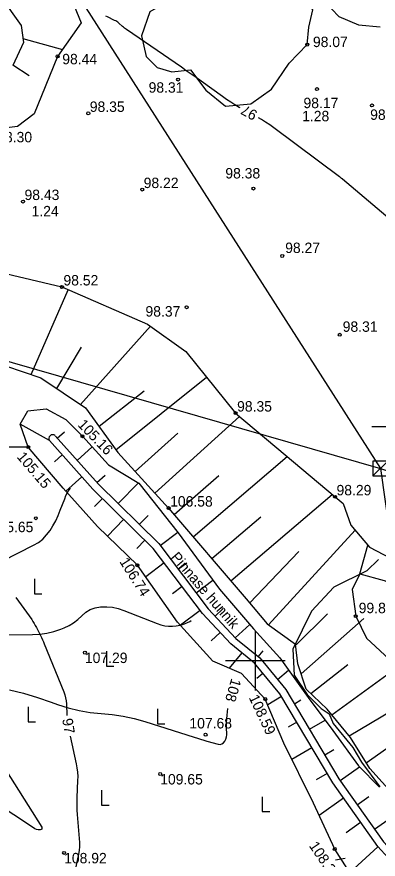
# Model space of a CAD drawing. Extents: x 639774 to 640614, y 6572726 to 6573404.
# Drawn here: x 640168 to 640216.5, y 6572973.3 to 6573086.5 of the extents above; entities that cross this region are included whole.
import ezdxf

# ---------------------------------------------------------------- set-up
doc = ezdxf.new("R2010")
doc.units = 0
for name, color, linetype in [('ABIJOONIS', 7, 'Continuous'), ('Default', 7, 'Continuous'), ('GEOLPUNKT', 7, 'Continuous'), ('HALJASTUS', 7, 'Continuous'), ('HORISONTAAL', 7, 'Continuous'), ('KORGUS', 7, 'Continuous'), ('Level 47', 7, 'Continuous'), ('RELJEEF', 7, 'Continuous'), ('VORK', 7, 'Continuous')]:
    doc.layers.add(name, color=color, linetype=linetype)

# ---------------------------------------------------------------- blocks, each defined once
blk = doc.blocks.new('surf')
at = {"layer": 'Default'}
blk.add_line((-1, -1), (1, 1), dxfattribs=at)
blk.add_lwpolyline([(1, 1), (-1, 1), (-1, -1)], dxfattribs=at)
at = {"layer": 'Level 47'}
blk.add_line((1, 1), (-1, -1), dxfattribs=at)
blk.add_lwpolyline([(-1, 1), (-1, -1), (1, -1), (1, 1)], close=True, dxfattribs=at)
blk = doc.blocks.new('RAIESM')
at = {"layer": 'Default'}
for points in [[(0, 2), (0, 0)], [(0, 0), (1, 0)]]:
    blk.add_lwpolyline(points, dxfattribs=at)
blk = doc.blocks.new('VKORIS')
at = {"layer": 'Default'}
for p, q in [((0, 4), (0, -4)), ((-4, 0), (4, 0))]:
    blk.add_line(p, q, dxfattribs=at)

msp = doc.modelspace()

# ---------------------------------------------------------------- linework, layer by layer
at = {"layer": 'ABIJOONIS'}
for points in [[(639964.25, 6573278.95), (639996.36, 6573265.21), (640133.39, 6573156.31), (640216.81, 6573025.83), (640237.66, 6572878.43), (640239.81, 6572837.22)], [(639835.98, 6573082.49), (639871.4, 6573081.5), (640015.88, 6573083.65), (640216.81, 6573025.83), (640378.34, 6572972.6), (640430.8, 6572956.88)]]:
    msp.add_lwpolyline(points, dxfattribs=at)
at = {"layer": 'Default'}
msp.add_lwpolyline([(640216.55, 6573013.59), (640214.97, 6573012.08), (640210.57, 6573009.88), (640207.55, 6573006.66), (640205.03, 6573001.53), (640205.23, 6572998.07), (640206.98, 6572995.47), (640208.86, 6572993.56), (640209.93, 6572992.87), (640210.45, 6572991.55), (640213.12, 6572988.31), (640214.26, 6572986.34), (640216.71, 6572983.02)], dxfattribs=at)
at = {"layer": 'GEOLPUNKT'}
msp.add_line((640215.67, 6573031.48), (640224.8, 6573031.48), dxfattribs=at)
at = {"layer": 'HORISONTAAL'}
for points in [[(640197.97, 6573074.31), (640197.85, 6573074.37), (640197.26, 6573074.71), (640196.69, 6573075.06), (640196.13, 6573075.43), (640195.57, 6573075.81), (640192.72, 6573077.89), (640192.06, 6573078.36), (640191.4, 6573078.83), (640190.73, 6573079.3), (640190.07, 6573079.76), (640182.69, 6573084.83), (640182.56, 6573084.93), (640182.42, 6573085.03), (640182.29, 6573085.13), (640182.16, 6573085.24), (640181.66, 6573085.69), (640181.53, 6573085.8), (640181.39, 6573085.89), (640181.25, 6573085.98), (640181.1, 6573086.06), (640180.12, 6573086.53), (640179.91, 6573086.63)], [(640221.02, 6573056.81), (640211.72, 6573064.71), (640211.69, 6573064.74), (640211.66, 6573064.77), (640211.63, 6573064.8), (640211.59, 6573064.82), (640211.42, 6573064.97), (640211.41, 6573064.98), (640211.4, 6573064.98), (640211.4, 6573064.99), (640211.39, 6573064.99), (640211.35, 6573065.01), (640211.35, 6573065.02), (640211.34, 6573065.02), (640211.33, 6573065.03), (640211.32, 6573065.03), (640202.49, 6573071.63), (640201.94, 6573072.02), (640201.38, 6573072.39), (640200.81, 6573072.75), (640200.43, 6573072.96)], [(640163.92, 6573012.35), (640170.21, 6573015.51), (640170.85, 6573015.9), (640171.45, 6573016.35), (640171.96, 6573016.89), (640172.42, 6573017.49), (640172.81, 6573018.14), (640173.18, 6573018.81), (640173.5, 6573019.5), (640173.8, 6573020.21), (640174.39, 6573021.77), (640174.56, 6573022.18), (640174.76, 6573022.58), (640174.99, 6573022.95), (640175.15, 6573023.17)], [(640167.81, 6573008.48), (640168.17, 6573007.99), (640169.95, 6573005.52), (640170.12, 6573005.27), (640170.29, 6573005.01), (640170.44, 6573004.74), (640170.58, 6573004.47), (640171.13, 6573003.38), (640171.26, 6573003.1), (640171.39, 6573002.82), (640171.52, 6573002.54), (640171.63, 6573002.26), (640174.26, 6572995.79), (640174.4, 6572995.4), (640174.5, 6572995.01), (640174.57, 6572994.6), (640174.61, 6572994.19), (640174.68, 6572992.63)], [(640158, 6573003.47), (640170.07, 6573003.51), (640171.04, 6573003.57), (640172, 6573003.69), (640172.94, 6573003.93), (640173.86, 6573004.23), (640174.31, 6573004.41), (640174.97, 6573004.72), (640175.59, 6573005.09), (640176.16, 6573005.54), (640176.7, 6573006.04), (640177.24, 6573006.5), (640177.83, 6573006.87), (640178.49, 6573007.1), (640179.19, 6573007.23), (640179.28, 6573007.24), (640180.06, 6573007.24), (640180.83, 6573007.17), (640181.59, 6573007), (640182.33, 6573006.76), (640186.8, 6573004.99), (640187.3, 6573004.82), (640187.82, 6573004.7), (640188.34, 6573004.65), (640188.88, 6573004.65), (640189.35, 6573004.68), (640189.65, 6573004.71), (640189.94, 6573004.77), (640190.22, 6573004.85), (640190.5, 6573004.96), (640190.57, 6573004.99), (640190.88, 6573005.13), (640191.18, 6573005.28), (640191.36, 6573005.38)], [(640166.97, 6572996.08), (640168.87, 6572995.62), (640170.74, 6572995.06), (640172.59, 6572994.43), (640173.44, 6572994.11), (640174.87, 6572993.65), (640176.31, 6572993.28), (640177.79, 6572993.04), (640179.28, 6572992.89), (640180.77, 6572992.75), (640182.25, 6572992.53), (640183.71, 6572992.21), (640185.16, 6572991.81), (640191.79, 6572989.72), (640192.22, 6572989.59), (640192.64, 6572989.46), (640193.07, 6572989.33), (640193.5, 6572989.2), (640194.99, 6572988.77), (640195.27, 6572988.75), (640195.51, 6572988.8), (640195.72, 6572988.95), (640195.9, 6572989.16), (640196.02, 6572989.45), (640196.11, 6572989.74), (640196.15, 6572990.05), (640196.15, 6572990.37), (640196.13, 6572990.71), (640196.12, 6572991.2), (640196.12, 6572991.69), (640196.15, 6572992.18), (640196.2, 6572992.67), (640196.32, 6572993.55)], [(640163.41, 6572990.14), (640171.3, 6572977.63), (640171.33, 6572977.49), (640171.31, 6572977.37), (640171.22, 6572977.29), (640171.08, 6572977.24), (640170.84, 6572977.27), (640170.61, 6572977.32), (640170.39, 6572977.41), (640170.18, 6572977.52), (640159.71, 6572984.45)], [(640175.12, 6572989.87), (640175.93, 6572986.14), (640176.04, 6572985.58), (640176.1, 6572985.01), (640176.13, 6572984.45), (640176.12, 6572983.88), (640176.02, 6572981.6), (640176.01, 6572981.03), (640176.01, 6572980.46), (640176.03, 6572979.89), (640176.07, 6572979.32), (640176.35, 6572976.08), (640176.38, 6572975.55), (640176.37, 6572975.03), (640176.32, 6572974.5), (640176.23, 6572973.98), (640175.8, 6572971.89)], [(640212.06, 6572973.43), (640211.54, 6572973.32), (640210.79, 6572973.17)]]:
    msp.add_lwpolyline(points, dxfattribs=at)
at = {"layer": 'KORGUS'}
for centre in [(640206.98, 6573082.8), (640173.43, 6573081.22), (640189.63, 6573078.1), (640208.28, 6573076.82), (640215.67, 6573074.62), (640177.56, 6573073.56), (640184.8, 6573063.32), (640199.74, 6573063.46), (640168.79, 6573061.71), (640203.61, 6573054.39), (640174.02, 6573050.23), (640190.77, 6573047.51), (640211.34, 6573043.8), (640197.35, 6573033.28), (640176.77, 6573030.16), (640169.49, 6573028.7), (640210.71, 6573022.02), (640188.35, 6573020.51), (640170.51, 6573019.15), (640184.15, 6573012.83), (640213.49, 6573005.98), (640177.1, 6573001.08), (640201.33, 6572994.84), (640193.32, 6572990.05), (640187.22, 6572984.76), (640174.31, 6572974.16), (640210.67, 6572974.68)]:
    msp.add_circle(centre, 0.2, dxfattribs=at)
at = {"layer": 'RELJEEF'}
for p, q in [((640168.76, 6573083.62), (640174.07, 6573082.13)), ((640169.6, 6573078.59), (640167.43, 6573080.03)), ((640169.87, 6573038.45), (640174.87, 6573049.86)), ((640176.51, 6573034.43), (640185.93, 6573044.94)), ((640176.62, 6573042.12), (640173.27, 6573036.6)), ((640181.28, 6573028.32), (640193.46, 6573038.1)), ((640185.07, 6573036.22), (640179, 6573031.48)), ((640172.34, 6573029.58), (640168.42, 6573031.78)), ((640186.51, 6573022.53), (640197.89, 6573032.83)), ((640173.39, 6573029.9), (640174.35, 6573030.76)), ((640189.61, 6573030.59), (640183.87, 6573025.41)), ((640176.06, 6573026.92), (640178.09, 6573028.73)), ((640174.04, 6573027.67), (640173, 6573026.74)), ((640191.63, 6573016.65), (640204.29, 6573027.43)), ((640176.71, 6573024.69), (640174.56, 6573022.77)), ((640178.72, 6573023.93), (640179.84, 6573024.93)), ((640181.56, 6573021.12), (640184.3, 6573023.9)), ((640195.11, 6573024.86), (640189.11, 6573019.62)), ((640179.46, 6573021.78), (640178.41, 6573020.71)), ((640196.69, 6573010.71), (640210.34, 6573022.33)), ((640184.41, 6573018.31), (640185.61, 6573019.53)), ((640182.31, 6573018.98), (640180.12, 6573016.75)), ((640200.74, 6573019.28), (640194.16, 6573013.68)), ((640187.23, 6573015.48), (640189.57, 6573017.25)), ((640201.78, 6573004.81), (640213.4, 6573017.53)), ((640185.16, 6573016.18), (640184.08, 6573015.07)), ((640214.06, 6573011.65), (640215.12, 6573015.54)), ((640205.85, 6573014.68), (640199.22, 6573007.74)), ((640187.75, 6573013.14), (640185.27, 6573011.25)), ((640189.65, 6573012.29), (640190.79, 6573013.16)), ((640192.07, 6573009.1), (640194.31, 6573010.81)), ((640190.17, 6573009.95), (640188.87, 6573008.96)), ((640194.59, 6573006), (640195.62, 6573006.96)), ((640192.59, 6573006.76), (640189.93, 6573004.75)), ((640209.68, 6573006.29), (640205.5, 6573002.11)), ((640197.31, 6573003.07), (640199.25, 6573004.87)), ((640206.17, 6572998.22), (640214.59, 6573005.68)), ((640195.27, 6573003.8), (640194.05, 6573002.67)), ((640200.4, 6573000.53), (640201.05, 6573001.33)), ((640198.17, 6573001.06), (640196.48, 6572998.98)), ((640207.45, 6572995.58), (640212.41, 6572999.48)), ((640210.27, 6572992.73), (640219.3, 6572999.29)), ((640201.03, 6572998.29), (640200.21, 6572997.61)), ((640202.99, 6572997.49), (640204.47, 6572998.72)), ((640203.53, 6572995.17), (640201.66, 6572994.06)), ((640205.26, 6572994.21), (640206.11, 6572994.72)), ((640212.59, 6572989.88), (640218.33, 6572993.3)), ((640214.9, 6572986.28), (640226.12, 6572994.19)), ((640205.56, 6572991.73), (640204.4, 6572991.04)), ((640207.29, 6572990.77), (640209.37, 6572992)), ((640207.6, 6572988.29), (640204.92, 6572986.7)), ((640209.33, 6572987.33), (640210.54, 6572988.04)), ((640211.39, 6572983.9), (640213.98, 6572985.73)), ((640209.64, 6572984.85), (640208.17, 6572983.97)), ((640211.85, 6572981.51), (640208.57, 6572979.2)), ((640213.7, 6572980.63), (640215.25, 6572981.73)), ((640216, 6572977.36), (640219.43, 6572979.78)), ((640214.15, 6572978.24), (640212.22, 6572976.88)), ((640216.46, 6572974.98), (640212.69, 6572971.52))]:
    msp.add_line(p, q, dxfattribs=at)
for points in [[(640217.31, 6573119.21), (640212.35, 6573118.63), (640208.86, 6573117.17), (640202.57, 6573117.13), (640198.62, 6573115.34), (640196.23, 6573111.13), (640197.11, 6573103.68), (640200.3, 6573098.9), (640206.77, 6573096.95), (640207.28, 6573092.52), (640208.41, 6573089.57), (640211.22, 6573086.6), (640213.88, 6573085.46), (640216.76, 6573085.2)], [(640175.36, 6573088.79), (640176.62, 6573085.72), (640173.43, 6573081.22), (640171.27, 6573075.9), (640170.29, 6573073.49), (640168.06, 6573071.78), (640165.54, 6573071.48)], [(640165.76, 6573089.31), (640168.53, 6573085.38), (640168.83, 6573083.07), (640167.42, 6573080.01)], [(640163.15, 6573052.79), (640174.02, 6573050.23), (640185.53, 6573045.22), (640190.68, 6573041.54), (640197.35, 6573033.28), (640204.03, 6573027.65), (640210.71, 6573022.02), (640211.8, 6573021.11)], [(640164.01, 6573040.44), (640171.18, 6573038), (640177.2, 6573033.96), (640181.52, 6573027.98), (640188.35, 6573020.51), (640198.75, 6573008.3), (640201.61, 6573004.93), (640205.38, 6573002.2)], [(640213.38, 6572970.43), (640210.67, 6572974.68), (640207.81, 6572980.83), (640203.84, 6572988.89), (640201.33, 6572994.84), (640198.12, 6572998.29), (640194.28, 6572999.92), (640189.55, 6573005.17), (640184.15, 6573012.83), (640178.8, 6573018.04), (640174.18, 6573023.19), (640169.49, 6573028.7), (640168.42, 6573031.78), (640169.43, 6573033.58), (640171.89, 6573033.86), (640174.52, 6573032.4), (640176.77, 6573030.16), (640180.29, 6573026.34), (640184.35, 6573023.87), (640189.62, 6573017.18), (640195.19, 6573009.61), (640199.76, 6573004.28), (640203.28, 6573000.39), (640207.11, 6572995.04), (640210.4, 6572990.62), (640213.84, 6572985.88), (640216.67, 6572982.99)], [(640169.49, 6573028.7), (640164.49, 6573028.7), (640156.57, 6573031.64)], [(640269.62, 6572904), (640263.23, 6572914.71), (640253.44, 6572931.37), (640244.15, 6572945.72), (640235.23, 6572957.85), (640230.49, 6572958.78), (640223.39, 6572967.4), (640216.44, 6572975.01), (640210.4, 6572983.57), (640203.3, 6572995.56), (640199.88, 6572999.66), (640196.72, 6573002.24), (640192.91, 6573006.34), (640186.26, 6573015.09), (640178.19, 6573023.03), (640172.34, 6573029.58)], [(640173.09, 6573030.24), (640178.91, 6573023.72), (640187.02, 6573015.76), (640193.68, 6573006.98), (640197.4, 6573002.97), (640200.59, 6573000.37), (640204.12, 6572996.14), (640211.24, 6572984.11), (640217.22, 6572975.63), (640224.15, 6572968.06), (640231.04, 6572959.69), (640235.8, 6572958.76), (640244.98, 6572946.28), (640254.29, 6572931.89), (640264.09, 6572915.22), (640270.48, 6572904.52)], [(640211.8, 6573021.11), (640212.82, 6573018.2), (640215.35, 6573015.26), (640220.13, 6573012.74), (640224.1, 6573009.09), (640228.05, 6573005.03), (640229.65, 6573002.95), (640229.42, 6573001.84), (640225.45, 6572999.46), (640223.65, 6572997.43), (640225.55, 6572995.05), (640228.74, 6572990.2), (640230.77, 6572988.12), (640232.72, 6572989.06), (640236.53, 6572991.3), (640239.08, 6572992.35), (640239.9, 6572992.01), (640242.37, 6572989.98), (640246.78, 6572987), (640249.81, 6572982.35), (640253.63, 6572977.24), (640255.25, 6572971.79)], [(640214.06, 6573011.65), (640213, 6573009.57), (640213.49, 6573005.98), (640214.93, 6573003.04), (640219.83, 6572998.49)], [(640214.06, 6573011.65), (640217.31, 6573010.77), (640220.2, 6573009.65), (640222.15, 6573007.08), (640226.98, 6573003.26), (640226.38, 6573002.5), (640223.57, 6573000.78), (640219.83, 6572998.49)], [(640238.19, 6572970.09), (640236.12, 6572970.57), (640232.29, 6572973.23), (640227.34, 6572973.93), (640222.73, 6572977.19), (640220.31, 6572979.72), (640218.69, 6572981.85), (640215.4, 6572985.5), (640212.78, 6572989.66), (640209.67, 6572993.46), (640206.84, 6572996.16), (640205.73, 6572999.58), (640205.38, 6573002.2)]]:
    msp.add_lwpolyline(points, dxfattribs=at)
msp.add_lwpolyline([(640192.12, 6573097.85), (640190.69, 6573094.77), (640189.56, 6573090.09), (640187.61, 6573088.22), (640185.81, 6573087.2), (640184.69, 6573083.96), (640185.32, 6573081.2), (640186.79, 6573079.73), (640188.78, 6573079.14), (640191.29, 6573079.43), (640193.34, 6573076.69), (640195.98, 6573074.51), (640199.38, 6573074.85), (640202.17, 6573076.83), (640204.54, 6573080.32), (640206.98, 6573082.8), (640207.19, 6573085.16), (640207.72, 6573087.46), (640205.22, 6573091.71), (640201.71, 6573094.78), (640200.75, 6573097.77), (640196.86, 6573099.8), (640194.3, 6573099.72)], close=True, dxfattribs=at)
msp.add_arc((640172.76, 6573029.86), 0.505, 50.0342, 213.5092, dxfattribs=at)

# ---------------------------------------------------------------- block references
at = {"layer": 'GEOLPUNKT'}
msp.add_blockref('surf', (640216.81, 6573025.83), dxfattribs=at)
at = {"layer": 'HALJASTUS'}
for p in [(640170.33, 6573008.98), (640180, 6572999.26), (640169.46, 6572991.8), (640186.86, 6572991.52), (640179.35, 6572980.59), (640200.93, 6572979.71)]:
    msp.add_blockref('RAIESM', p, dxfattribs=at)
at = {"layer": 'VORK'}
msp.add_blockref('VKORIS', (640200, 6573000), dxfattribs=at)

# ---------------------------------------------------------------- texts
at = {"layer": 'HALJASTUS'}
msp.add_text('Pinnase hunnik', height=1.4, rotation=310.7398, dxfattribs=at).set_placement((640188.56, 6573013.86))
at = {"layer": 'HORISONTAAL'}
for s, rotation, p in [('97', 151.283, (640200.42, 6573073.77)), ('108', 253.7741, (640196.8, 6572997.71)), ('97', 279.0816, (640174.05, 6572992.14))]:
    msp.add_text(s, height=1.4, rotation=rotation, dxfattribs=at).set_placement(p)
at = {"layer": 'KORGUS'}
for s, p in [('98.07 ', (640207.74, 6573082.47)), ('98.44 ', (640174.06, 6573080.16)), ('98.31 ', (640185.66, 6573076.34)), ('98.35 ', (640177.76, 6573073.76)), ('98.17 ', (640206.47, 6573074.26)), ('1.28', (640206.29, 6573072.5)), ('98.34 ', (640215.43, 6573072.69)), ('98.30 ', (640165.32, 6573069.67)), ('98.38 ', (640195.97, 6573064.81)), ('98.22 ', (640185, 6573063.52)), ('98.43 ', (640168.99, 6573061.91)), ('1.24', (640169.94, 6573059.72)), ('98.27 ', (640204.01, 6573054.79)), ('98.52 ', (640174.22, 6573050.43)), ('98.37 ', (640185.24, 6573046.25)), ('98.31 ', (640211.74, 6573044.2)), ('98.35 ', (640197.55, 6573033.48)), ('98.29 ', (640210.91, 6573022.22)), ('106.58 ', (640188.55, 6573020.71)), ('105.65', (640164.45, 6573017.27)), ('99.85 ', (640213.89, 6573006.38)), ('107.29', (640177.1, 6572999.68)), ('107.68', (640191.14, 6572990.89)), ('109.65', (640187.22, 6572983.36)), ('108.92', (640174.31, 6572972.76))]:
    msp.add_text(s, height=1.4, dxfattribs=at).set_placement(p)
for s, rotation, p in [('105.16', 313.8845, (640176.04, 6573031.64)), ('105.15', 310.5265, (640167.88, 6573027.35)), ('106.74', 302.235, (640181.69, 6573013.32)), ('108.59', 295.2973, (640199.09, 6572995.05)), ('108.35', 304.0008, (640207.15, 6572975.12))]:
    msp.add_text(s, height=1.4, rotation=rotation, dxfattribs=at).set_placement(p)

doc.saveas('drawing.dxf')
